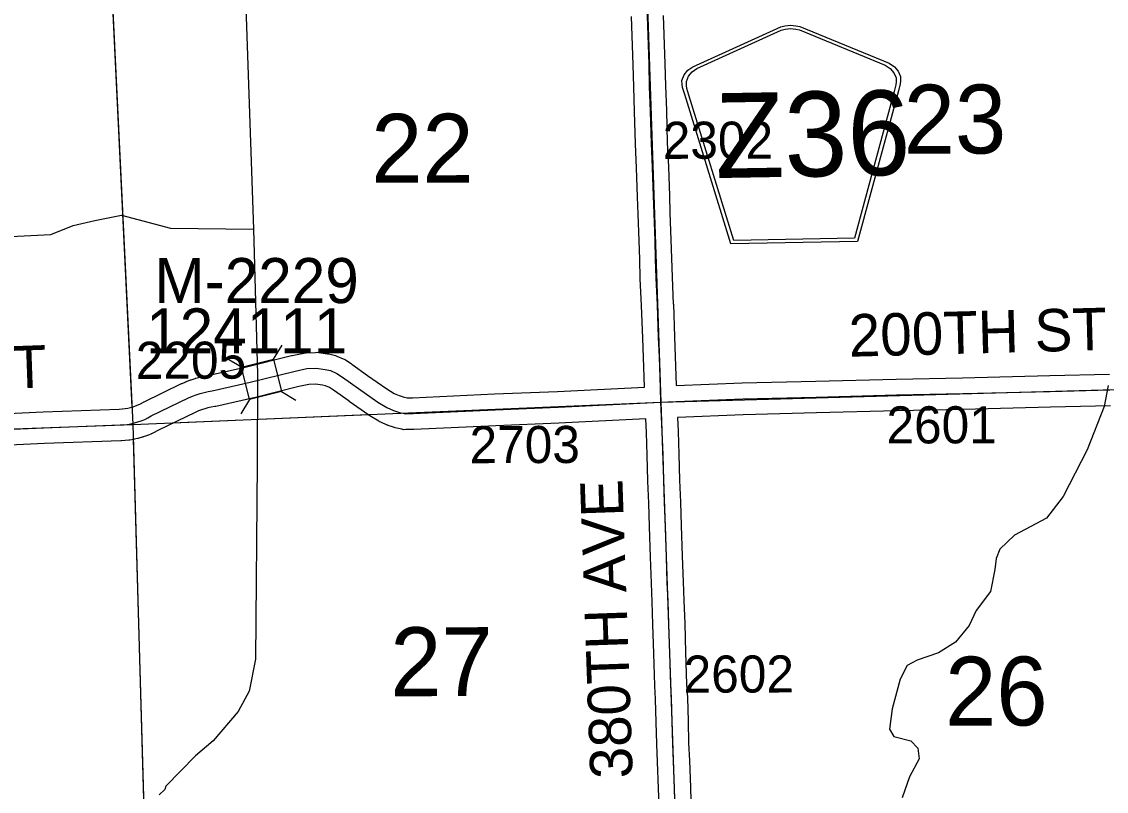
# Model space of a CAD drawing. Extents: x 128.7 to 185.5, y -21.4 to 12.6.
# Drawn here: x 160.898 to 162.945, y -5.468 to -4.016 of the extents above; entities that cross this region are included whole.
import ezdxf

# ---------------------------------------------------------------- set-up
doc = ezdxf.new("R2010")
doc.units = 0
for name, color, linetype in [('tdCoHydroRiver', 7, 'Continuous'), ('tdCoSecRdNmbr', 7, 'Continuous'), ('tdCoSecRdTxt', 7, 'Continuous'), ('tdCoSecRteBand', 7, 'Continuous'), ('tdCoSecRteCL', 7, 'Continuous'), ('tdCoSectLine', 7, 'Continuous'), ('tdCoSectLinePart', 7, 'Continuous'), ('tdCoSectNmbr', 7, 'Continuous'), ('tdCoShieldCoRteHrd', 7, 'Continuous'), ('tdCoStrucSec', 7, 'Continuous'), ('tdCoStrucSecCoName', 7, 'Continuous'), ('tdCoStrucSecFHWANum', 7, 'Continuous'), ('tdCoSurfAsphalt', 7, 'Continuous'), ('tdCoSurfGravel', 7, 'Continuous')]:
    doc.layers.add(name, color=color, linetype=linetype)

msp = doc.modelspace()

# ---------------------------------------------------------------- linework, layer by layer
at = {"layer": 'tdCoHydroRiver'}
for points in [[(161.3129, -3.7517), (161.3359, -4.4074), (161.343, -4.6818), (161.3429, -4.8491), (161.3394, -5.2186), (161.3274, -5.279), (161.3068, -5.3177), (161.2599, -5.3731), (161.2263, -5.4012), (161.17, -5.4585), (161.1687, -5.4649), (161.158, -5.4748)], [(160.7893, -4.4258), (160.9534, -4.4179), (160.9955, -4.4006), (161.0362, -4.3911), (161.0865, -4.3812), (161.1792, -4.4059), (161.3359, -4.4074)], [(162.949, -4.7022), (162.941, -4.742), (162.9093, -4.8237), (162.8637, -4.9122), (162.8321, -4.9528), (162.7717, -4.9851), (162.7443, -5.0114), (162.7371, -5.029), (162.7347, -5.0496), (162.7268, -5.0909), (162.6997, -5.1267), (162.6866, -5.1556), (162.6609, -5.1865), (162.6285, -5.2067), (162.588, -5.2208), (162.5694, -5.231), (162.5562, -5.2567), (162.5409, -5.3125), (162.536, -5.3506), (162.5444, -5.3645), (162.5763, -5.3728), (162.5895, -5.3865), (162.5918, -5.4069), (162.5741, -5.4407), (162.5598, -5.4807)]]:
    msp.add_lwpolyline(points, dxfattribs=at)
at = {"layer": 'tdCoSecRteBand'}
for points in [[(160.8054, -4.7582), (160.9385, -4.7522), (160.9387, -4.7522), (160.9388, -4.7522), (161.0822, -4.7471), (161.0936, -4.746), (161.0985, -4.7452), (161.1035, -4.7441), (161.1085, -4.7427), (161.1133, -4.741), (161.1181, -4.739), (161.1227, -4.7368), (161.1279, -4.7338), (161.1287, -4.7334), (161.1295, -4.733), (161.2001, -4.699), (161.2005, -4.6988), (161.2009, -4.6986), (161.2081, -4.6954), (161.2088, -4.6951), (161.2095, -4.6948), (161.2168, -4.692), (161.2176, -4.6917), (161.2183, -4.6915), (161.2257, -4.689), (161.2265, -4.6888), (161.2272, -4.6886), (161.2348, -4.6866), (161.2356, -4.6864), (161.2363, -4.6862), (161.244, -4.6846), (161.2447, -4.6844), (161.2455, -4.6843), (161.2523, -4.6832), (161.3228, -4.6672), (161.4073, -4.6461), (161.408, -4.6459), (161.4086, -4.6458), (161.4306, -4.6413), (161.4329, -4.6409), (161.4353, -4.6408), (161.453, -4.64), (161.4556, -4.6399), (161.4582, -4.6403), (161.4752, -4.6425), (161.4766, -4.6427), (161.478, -4.643), (161.4877, -4.6452), (161.4903, -4.6458), (161.4927, -4.6469), (161.5048, -4.652), (161.5071, -4.653), (161.5091, -4.6543), (161.52, -4.6612), (161.5207, -4.6617), (161.5214, -4.6622), (161.5511, -4.6835), (161.5871, -4.709), (161.6011, -4.7174), (161.6106, -4.7214), (161.618, -4.724), (161.6256, -4.7258), (161.6361, -4.7256), (161.7903, -4.7185), (161.7903, -4.7185), (161.7904, -4.7184), (161.9094, -4.7135), (162.0736, -4.7055), (162.0736, -4.7053), (162.0736, -4.7053), (162.0718, -4.6498), (162.0703, -4.6132), (162.0703, -4.6131), (162.0703, -4.6131), (162.0681, -4.5514), (162.0658, -4.5008), (162.0658, -4.5006), (162.0658, -4.5004), (162.0647, -4.4642), (162.0636, -4.4296), (162.0618, -4.379), (162.0618, -4.379), (162.0618, -4.379), (162.0607, -4.3465), (162.0588, -4.2921), (162.0567, -4.2471), (162.0567, -4.2469), (162.0567, -4.2466), (162.0549, -4.1856), (162.0534, -4.1392), (162.0534, -4.1391), (162.0534, -4.139), (162.0522, -4.0972), (162.0505, -4.0425), (162.0492, -4.0063)], [(162.1091, -4.0043), (162.1104, -4.0405), (162.1104, -4.0405), (162.1104, -4.0406), (162.1122, -4.0953), (162.1122, -4.0954), (162.1122, -4.0955), (162.1133, -4.1373), (162.1149, -4.1837), (162.1149, -4.1837), (162.1149, -4.1838), (162.1167, -4.2446), (162.1187, -4.2895), (162.1188, -4.2897), (162.1188, -4.2898), (162.1207, -4.3444), (162.1207, -4.3444), (162.1207, -4.3445), (162.1218, -4.377), (162.1235, -4.4276), (162.1235, -4.4276), (162.1236, -4.4276), (162.1247, -4.4623), (162.1247, -4.4624), (162.1247, -4.4624), (162.1258, -4.4983), (162.128, -4.5489), (162.1281, -4.549), (162.1281, -4.5492), (162.1302, -4.6109), (162.1317, -4.6475), (162.1317, -4.6476), (162.1317, -4.6477), (162.1336, -4.7027)], [(162.1336, -4.7027), (162.2578, -4.6977), (162.258, -4.6977), (162.2582, -4.6977), (162.3968, -4.6943), (162.5484, -4.6903), (162.5485, -4.6903), (162.5486, -4.6903), (162.6736, -4.6878), (162.8387, -4.6837), (162.8387, -4.6837), (162.8388, -4.6837), (162.9513, -4.6809)], [(162.1018, -5.511), (162.1002, -5.4631), (162.0983, -5.4126), (162.097, -5.3792), (162.097, -5.379), (162.097, -5.3788), (162.0959, -5.3375), (162.0959, -5.3374), (162.0959, -5.3374), (162.0947, -5.294), (162.0933, -5.2693), (162.0933, -5.2689), (162.0933, -5.2686), (162.0913, -5.2084), (162.0913, -5.2084), (162.0913, -5.2083), (162.0897, -5.1536), (162.0882, -5.1106), (162.0867, -5.0755), (162.0867, -5.0754), (162.0867, -5.0753), (162.085, -5.0265), (162.085, -5.0265), (162.085, -5.0265), (162.083, -4.9687), (162.083, -4.9686), (162.083, -4.9686), (162.0817, -4.9246), (162.08, -4.883), (162.08, -4.8828), (162.08, -4.8826), (162.0786, -4.8341), (162.0773, -4.7911), (162.0762, -4.7655), (161.9122, -4.7735), (161.9121, -4.7735), (161.912, -4.7735), (161.793, -4.7784), (161.6384, -4.7855), (161.638, -4.7856), (161.6375, -4.7856), (161.623, -4.7858), (161.6193, -4.7859), (161.6157, -4.7851), (161.6029, -4.7821), (161.6013, -4.7817), (161.5997, -4.7812), (161.5899, -4.7777), (161.589, -4.7774), (161.5882, -4.7771), (161.5758, -4.7719), (161.5738, -4.771), (161.572, -4.7699), (161.5552, -4.7598), (161.5543, -4.7592), (161.5534, -4.7586), (161.5164, -4.7325), (161.5163, -4.7324), (161.5162, -4.7323), (161.487, -4.7114), (161.4789, -4.7062), (161.4716, -4.7031), (161.466, -4.7018), (161.453, -4.7001), (161.4402, -4.7006), (161.4212, -4.7044), (161.337, -4.7255), (161.3367, -4.7256), (161.3364, -4.7256), (161.2646, -4.7419), (161.2637, -4.7421), (161.2627, -4.7423), (161.2558, -4.7434), (161.2496, -4.7447), (161.2436, -4.7463), (161.2376, -4.7483), (161.2317, -4.7505), (161.2257, -4.7532), (161.1564, -4.7866), (161.1513, -4.7895), (161.1505, -4.79), (161.1497, -4.7904), (161.1435, -4.7934), (161.1427, -4.7937), (161.1419, -4.7941), (161.1356, -4.7967), (161.1348, -4.7971), (161.1339, -4.7973), (161.1275, -4.7996), (161.1266, -4.7999), (161.1258, -4.8001), (161.1192, -4.802), (161.1183, -4.8023), (161.1175, -4.8025), (161.1108, -4.804), (161.1099, -4.8042), (161.1091, -4.8043), (161.1023, -4.8054), (161.1012, -4.8056), (161.1002, -4.8057), (161.0869, -4.8069), (161.0861, -4.807), (161.0852, -4.807), (160.9411, -4.8122), (160.808, -4.8181)], [(162.9529, -4.7409), (162.8402, -4.7436), (162.675, -4.7478), (162.6749, -4.7478), (162.6748, -4.7478), (162.5499, -4.7503), (162.3983, -4.7542), (162.3983, -4.7542), (162.3983, -4.7542), (162.2599, -4.7577), (162.1361, -4.7627), (162.1372, -4.7887), (162.1372, -4.7889), (162.1373, -4.7891), (162.1386, -4.8323), (162.1386, -4.8323), (162.1386, -4.8323), (162.14, -4.8808), (162.1416, -4.9223), (162.1416, -4.9225), (162.1417, -4.9226), (162.143, -4.9667), (162.145, -5.0244), (162.1467, -5.0731), (162.1482, -5.1082), (162.1482, -5.1083), (162.1482, -5.1084), (162.1497, -5.1516), (162.1497, -5.1517), (162.1497, -5.1518), (162.1513, -5.2065), (162.1532, -5.2663), (162.1546, -5.291), (162.1547, -5.2915), (162.1547, -5.2919), (162.1558, -5.3358), (162.157, -5.377), (162.1583, -5.4103), (162.1583, -5.4103), (162.1583, -5.4103), (162.1602, -5.4609), (162.1602, -5.461), (162.1602, -5.4611), (162.1617, -5.5091)]]:
    msp.add_lwpolyline(points, dxfattribs=at)
at = {"layer": 'tdCoSecRteCL'}
for points in [[(162.1048, -4.734), (162.1037, -4.7072), (162.1017, -4.6487), (162.1003, -4.612), (162.0981, -4.5502), (162.0958, -4.4994), (162.0947, -4.4633), (162.0936, -4.4286), (162.0918, -4.378), (162.0907, -4.3455), (162.0888, -4.2909), (162.0867, -4.2457), (162.0849, -4.1847), (162.0834, -4.1382), (162.0822, -4.0963), (162.0804, -4.0415), (162.0791, -4.0052), (162.078, -3.9642), (162.0763, -3.9147), (162.0749, -3.869), (162.0741, -3.8247), (162.0722, -3.7784), (162.0713, -3.7441), (162.0706, -3.7274)], [(160.8067, -4.7881), (160.9399, -4.7822), (161.0841, -4.777), (161.0974, -4.7758), (161.1042, -4.7747), (161.1109, -4.7732), (161.1176, -4.7713), (161.124, -4.769), (161.1304, -4.7664), (161.1366, -4.7634), (161.1426, -4.76), (161.2131, -4.726), (161.2203, -4.7228), (161.2276, -4.72), (161.235, -4.7176), (161.2426, -4.7155), (161.2503, -4.7139), (161.258, -4.7127), (161.3297, -4.6964), (161.4146, -4.6752), (161.4365, -4.6707), (161.4543, -4.67), (161.4713, -4.6722), (161.4809, -4.6744), (161.493, -4.6796), (161.5039, -4.6865), (161.5337, -4.708), (161.5707, -4.7341), (161.5875, -4.7442), (161.5998, -4.7494), (161.6096, -4.7529), (161.6225, -4.7558), (161.637, -4.7556), (161.7916, -4.7484), (161.9108, -4.7435), (162.1048, -4.734)], [(162.1048, -4.734), (162.1179, -4.7334), (162.259, -4.7277), (162.3976, -4.7243), (162.5492, -4.7203), (162.6742, -4.7178), (162.8395, -4.7136), (162.9522, -4.7109), (163.1095, -4.706), (163.1205, -4.7055)], [(162.1318, -5.5101), (162.1302, -5.462), (162.1283, -5.4114), (162.127, -5.378), (162.1259, -5.3366), (162.1247, -5.2927), (162.1233, -5.2676), (162.1213, -5.2074), (162.1197, -5.1527), (162.1182, -5.1095), (162.1167, -5.0743), (162.115, -5.0255), (162.113, -4.9676), (162.1117, -4.9235), (162.11, -4.8818), (162.1086, -4.8332), (162.1073, -4.79), (162.1054, -4.747), (162.1048, -4.734)]]:
    msp.add_lwpolyline(points, dxfattribs=at)
at = {"layer": 'tdCoSectLine'}
for points in [[(162.0703, -3.7274), (162.1045, -4.734)], [(161.06, -3.7873), (161.1078, -4.7762)], [(162.1045, -4.734), (163.1201, -4.7055)], [(161.1078, -4.7762), (162.1045, -4.734)], [(162.1045, -4.734), (162.1392, -5.7372)], [(160.1061, -4.8125), (161.1078, -4.7762)], [(161.1078, -4.7762), (161.1364, -5.7703)]]:
    msp.add_lwpolyline(points, dxfattribs=at)
at = {"layer": 'tdCoSectLinePart'}
for points in [[(161.0614, -3.8173), (161.1062, -4.7431)], [(161.1843, -4.773), (161.5514, -4.7574)], [(161.1086, -4.804), (161.1356, -5.7405)]]:
    msp.add_lwpolyline(points, dxfattribs=at)
at = {"layer": 'tdCoShieldCoRteHrd'}
for points in [[(162.2364, -4.435), (162.1495, -4.1536), (162.1454, -4.1405), (162.1446, -4.1346), (162.1444, -4.1268), (162.1485, -4.1164), (162.1556, -4.1078), (162.1651, -4.101), (162.3311, -4.0257), (162.3386, -4.024), (162.349, -4.0229), (162.3594, -4.0236), (162.367, -4.0251), (162.5355, -4.0945), (162.5452, -4.101), (162.5526, -4.1094), (162.557, -4.1196), (162.5571, -4.1274), (162.5565, -4.1333), (162.5529, -4.1466), (162.4759, -4.4308)], [(162.2421, -4.4286), (162.1576, -4.1547), (162.1537, -4.1422), (162.1529, -4.1365), (162.1527, -4.129), (162.1566, -4.1191), (162.1635, -4.1108), (162.1726, -4.1042), (162.3319, -4.032), (162.3391, -4.0303), (162.3491, -4.0292), (162.3591, -4.0299), (162.3663, -4.0314), (162.5281, -4.098), (162.5374, -4.1043), (162.5445, -4.1123), (162.5488, -4.1221), (162.5489, -4.1296), (162.5483, -4.1353), (162.5448, -4.148), (162.4699, -4.4246)]]:
    msp.add_lwpolyline(points, close=True, dxfattribs=at)
at = {"layer": 'tdCoStrucSec'}
for p, q in [((161.3736, -4.6531), (161.3897, -4.6262)), ((161.3129, -4.6682), (161.2861, -4.6521)), ((161.3888, -4.7138), (161.4156, -4.7299)), ((161.3281, -4.729), (161.312, -4.7558))]:
    msp.add_line(p, q, dxfattribs=at)
msp.add_lwpolyline([(161.3129, -4.6682), (161.3736, -4.6531), (161.3888, -4.7138), (161.3281, -4.729)], close=True, dxfattribs=at)
at = {"layer": 'tdCoSurfAsphalt'}
msp.add_lwpolyline([(162.1318, -5.5101), (162.1302, -5.462), (162.1283, -5.4114), (162.127, -5.378), (162.1259, -5.3366), (162.1247, -5.2927), (162.1233, -5.2676), (162.1213, -5.2074), (162.1197, -5.1527), (162.1182, -5.1095), (162.1167, -5.0743), (162.115, -5.0255), (162.113, -4.9676), (162.1117, -4.9235), (162.11, -4.8818), (162.1086, -4.8332), (162.1073, -4.79), (162.1054, -4.747), (162.1048, -4.734), (162.1037, -4.7072), (162.1017, -4.6487), (162.1003, -4.612), (162.0981, -4.5502), (162.0958, -4.4994), (162.0947, -4.4633), (162.0936, -4.4286), (162.0918, -4.378), (162.0907, -4.3455), (162.0888, -4.2909), (162.0867, -4.2457), (162.0849, -4.1847), (162.0834, -4.1382), (162.0822, -4.0963), (162.0804, -4.0415), (162.0791, -4.0052)], dxfattribs=at)
at = {"layer": 'tdCoSurfGravel'}
for points in [[(160.8067, -4.7881), (160.9399, -4.7822), (161.0841, -4.777), (161.0974, -4.7758), (161.1042, -4.7747), (161.1109, -4.7732), (161.1176, -4.7713), (161.124, -4.769), (161.1304, -4.7664), (161.1366, -4.7634), (161.1426, -4.76), (161.2131, -4.726), (161.2203, -4.7228), (161.2276, -4.72), (161.235, -4.7176), (161.2426, -4.7155), (161.2503, -4.7139), (161.258, -4.7127), (161.3297, -4.6964), (161.4146, -4.6752), (161.4365, -4.6707), (161.4543, -4.67), (161.4713, -4.6722), (161.4809, -4.6744), (161.493, -4.6796), (161.5039, -4.6865), (161.5337, -4.708), (161.5707, -4.7341), (161.5875, -4.7442), (161.5998, -4.7494), (161.6096, -4.7529), (161.6225, -4.7558)], [(161.6225, -4.7558), (161.6225, -4.7558), (161.637, -4.7556), (161.7916, -4.7484), (161.9108, -4.7435), (162.1048, -4.734), (162.1179, -4.7334), (162.259, -4.7277), (162.3976, -4.7243), (162.5492, -4.7203), (162.6742, -4.7178), (162.8395, -4.7136), (162.9522, -4.7109)]]:
    msp.add_lwpolyline(points, dxfattribs=at)

# ---------------------------------------------------------------- texts
at = {"layer": 'tdCoSecRdNmbr'}
for s, rotation, p in [('2302', 0.1221, (162.1082, -4.2749)), ('2205', 0.1214, (161.1136, -4.69)), ('2601', 0.1224, (162.5304, -4.8119)), ('2703', 0.1218, (161.7436, -4.8491)), ('2602', 0.1221, (162.1476, -5.2821))]:
    msp.add_text(s, height=0.07, rotation=rotation, dxfattribs=at).set_placement(p)
at = {"layer": 'tdCoSecRdTxt'}
for s, rotation, p in [('200TH ST', 1.518, (162.4601, -4.6483)), ('200TH ST', 2.065, (160.4597, -4.7236)), ('380TH AVE', 92, (162.0516, -5.4429))]:
    msp.add_text(s, height=0.08, rotation=rotation, dxfattribs=at).set_placement(p)
at = {"layer": 'tdCoSectNmbr'}
for s, rotation, p in [('23', 0.1224, (162.5631, -4.2651)), ('22', 0.1217, (161.558, -4.3201)), ('27', 0.1217, (161.5939, -5.2888)), ('26', 0.1225, (162.6412, -5.3443))]:
    msp.add_text(s, height=0.13, rotation=rotation, dxfattribs=at).set_placement(p)
at = {"layer": 'tdCoShieldCoRteHrd'}
msp.add_text('Z36', height=0.16, rotation=1, dxfattribs=at).set_placement((162.208, -4.3112))
at = {"layer": 'tdCoStrucSecCoName'}
msp.add_text('M-2229', height=0.085, dxfattribs=at).set_placement((161.149, -4.547))
at = {"layer": 'tdCoStrucSecFHWANum'}
msp.add_text('124111', height=0.085, dxfattribs=at).set_placement((161.1333, -4.6419))

doc.saveas('drawing.dxf')
